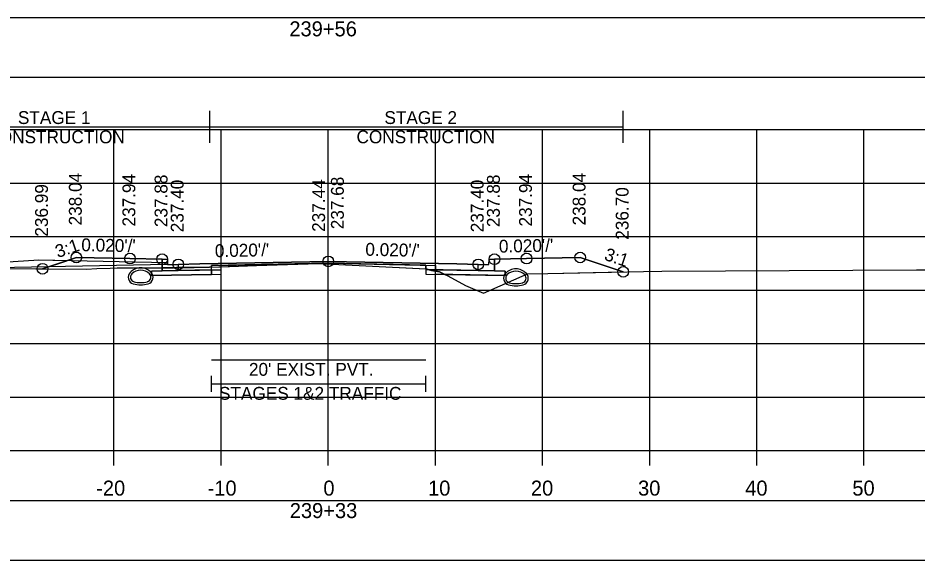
# Model space of a CAD drawing. Extents: x 1369627 to 1374022, y 380035 to 398173.
# Drawn here: x 1372069.6 to 1372153.5, y 389271.1 to 389321.7 of the extents above; entities that cross this region are included whole.
import ezdxf

# ---------------------------------------------------------------- set-up
doc = ezdxf.new("R2010")
doc.units = 0
for name, color, linetype in [('Default', 7, 'Continuous'), ('R_Alt Surface', 7, 'Continuous'), ('R_Axis', 7, 'Continuous'), ('R_Axis Annot', 7, 'Continuous'), ('R_Drive', 7, 'Continuous'), ('R_Exist Surface', 7, 'Continuous'), ('R_Fin Surface', 7, 'Continuous'), ('R_Grid', 7, 'Continuous'), ('R_MOT', 7, 'Continuous'), ('R_No Plot', 7, 'Continuous'), ('R_Xsect Elev', 7, 'Continuous'), ('R_Xsect Slope', 7, 'Continuous'), ('T_Vehicle Path Lt Minor', 7, 'Continuous'), ('T_Vehicle Path Rt', 7, 'Continuous')]:
    doc.layers.add(name, color=color, linetype=linetype)

msp = doc.modelspace()

# ---------------------------------------------------------------- linework, layer by layer
at = {"layer": 'Default'}
for p, q in [((1372087.622, 389286.776), (1372087.622, 389288.276)), ((1372107.622, 389286.776), (1372107.622, 389288.276)), ((1372087.622, 389287.526), (1372107.622, 389287.526))]:
    msp.add_line(p, q, dxfattribs=at)
for points in [[(1371948.53, 389316.187), (1372248.53, 389316.187), (1372248.53, 389321.709), (1371948.53, 389321.709)], [(1372083.02, 389299.172), (1372083.52, 389299.172), (1372083.53, 389298.672), (1372084.53, 389298.692), (1372084.53, 389298.106), (1372083.03, 389298.076)], [(1372113.53, 389298.672), (1372113.54, 389299.172), (1372114.04, 389299.172), (1372114.03, 389298.076), (1372112.53, 389298.106), (1372112.53, 389298.692)], [(1371948.53, 389271.074), (1372248.53, 389271.074), (1372248.53, 389276.596), (1371948.53, 389276.596)]]:
    msp.add_lwpolyline(points, close=True, dxfattribs=at)
at = {"layer": 'R_Alt Surface'}
msp.add_lwpolyline([(1372083.03, 389299.173), (1372083.03, 389298.076), (1372084.53, 389298.106), (1372087.622, 389298.167), (1372087.622, 389298.584), (1372098.53, 389298.802), (1372107.622, 389298.62), (1372107.622, 389298.204), (1372112.53, 389298.106), (1372114.03, 389298.076), (1372114.031, 389299.173)], dxfattribs=at)
for points in [[(1372082.03, 389298.056), (1372083.03, 389298.076), (1372084.53, 389298.106), (1372087.622, 389298.167), (1372087.622, 389297.751), (1372082.03, 389297.639)], [(1372115.03, 389298.056), (1372114.03, 389298.076), (1372112.53, 389298.106), (1372107.622, 389298.204), (1372107.622, 389297.787), (1372115.03, 389297.639)]]:
    msp.add_lwpolyline(points, close=True, dxfattribs=at)
at = {"layer": 'R_Axis'}
for p, q in [((1371948.53, 389281.293), (1372248.53, 389281.293)), ((1372078.53, 389279.893), (1372078.53, 389281.293)), ((1372088.53, 389279.893), (1372088.53, 389281.293)), ((1372098.53, 389279.893), (1372098.53, 389281.293)), ((1372108.53, 389279.893), (1372108.53, 389281.293)), ((1372118.53, 389279.893), (1372118.53, 389281.293)), ((1372128.53, 389279.893), (1372128.53, 389281.293)), ((1372138.53, 389279.893), (1372138.53, 389281.293)), ((1372148.53, 389279.893), (1372148.53, 389281.293))]:
    msp.add_line(p, q, dxfattribs=at)
at = {"layer": 'R_Drive'}
for p, q in [((1372071.529, 389299.082), (1372058.531, 389298.304)), ((1372083.526, 389298.842), (1372071.529, 389299.082)), ((1372083.53, 389298.672), (1372083.526, 389298.842))]:
    msp.add_line(p, q, dxfattribs=at)
for centre, radius, start, end in [((1372081.02, 389297.009), 1.354, 43.64848, 136.35152), ((1372081.02, 389297.009), 1.146, 43.64848, 136.35152), ((1372116.04, 389296.914), 1.354, 43.64848, 136.35152), ((1372080.507, 389297.498), 0.646, 136.35152, 253.95293), ((1372080.507, 389297.498), 0.438, 136.35152, 253.95293), ((1372081.532, 389297.498), 0.438, 286.04707, 43.64848), ((1372081.532, 389297.498), 0.646, 286.04707, 43.64848), ((1372115.527, 389297.403), 0.646, 136.35152, 253.95293), ((1372115.527, 389297.403), 0.438, 136.35152, 253.95293), ((1372116.04, 389296.914), 1.146, 43.64848, 136.35152), ((1372116.552, 389297.403), 0.438, 286.04707, 43.64848), ((1372116.552, 389297.403), 0.646, 286.04707, 43.64848), ((1372081.02, 389299.279), 2.5, 253.95293, 286.04707), ((1372081.02, 389299.279), 2.292, 253.95293, 286.04707), ((1372116.04, 389299.184), 2.5, 253.95293, 286.04707), ((1372116.04, 389299.184), 2.292, 253.95293, 286.04707)]:
    msp.add_arc(centre, radius, start, end, dxfattribs=at)
at = {"layer": 'R_Exist Surface'}
msp.add_lwpolyline([(1372061.771, 389298.34), (1372075.963, 389298.256), (1372076.937, 389298.303), (1372078.173, 389298.345), (1372078.84, 389298.356), (1372079.478, 389298.362), (1372084.038, 389298.384), (1372084.37, 389298.386), (1372085.006, 389298.39), (1372085.297, 389298.392), (1372085.612, 389298.407), (1372086.017, 389298.411), (1372087.452, 389298.43), (1372087.454, 389298.429), (1372091.831, 389298.591), (1372097.622, 389298.77), (1372102.043, 389298.57), (1372107.66, 389298.287), (1372108.158, 389298.134), (1372108.912, 389297.984), (1372109.699, 389297.61), (1372111.349, 389296.721), (1372113.006, 389296.008), (1372116.619, 389297.579), (1372117.15, 389297.821), (1372119.027, 389297.847), (1372127.946, 389298.031), (1372129.65, 389298.048), (1372153.444, 389298.172), (1372161.625, 389298.169)], dxfattribs=at)
at = {"layer": 'R_Fin Surface'}
msp.add_lwpolyline([(1372071.865, 389298.281), (1372075.02, 389299.332), (1372080.02, 389299.232), (1372083.02, 389299.172), (1372083.52, 389299.172), (1372083.53, 389298.672), (1372084.53, 389298.692), (1372086.53, 389298.732), (1372098.53, 389298.972), (1372110.53, 389298.732), (1372112.53, 389298.692), (1372113.53, 389298.672), (1372113.54, 389299.172), (1372114.04, 389299.172), (1372117.04, 389299.232), (1372122.04, 389299.332), (1372126.059, 389297.992)], dxfattribs=at)
at = {"layer": 'R_Grid'}
for p, q in [((1371948.53, 389311.293), (1372248.53, 389311.293)), ((1372078.53, 389281.293), (1372078.53, 389311.293)), ((1372088.53, 389281.293), (1372088.53, 389311.293)), ((1372098.53, 389281.293), (1372098.53, 389311.293)), ((1372108.53, 389281.293), (1372108.53, 389311.293)), ((1372118.53, 389281.293), (1372118.53, 389311.293)), ((1372128.53, 389281.293), (1372128.53, 389311.293)), ((1372138.53, 389281.293), (1372138.53, 389311.293)), ((1372148.53, 389281.293), (1372148.53, 389311.293)), ((1371948.53, 389306.293), (1372248.53, 389306.293)), ((1371948.53, 389301.293), (1372248.53, 389301.293)), ((1371948.53, 389296.293), (1372248.53, 389296.293)), ((1371948.53, 389291.293), (1372248.53, 389291.293)), ((1371948.53, 389286.293), (1372248.53, 389286.293)), ((1371948.53, 389281.293), (1372248.53, 389281.293))]:
    msp.add_line(p, q, dxfattribs=at)
at = {"layer": 'R_MOT'}
for p, q in [((1372087.472, 389310.046), (1372087.472, 389313.046)), ((1372126.059, 389310.046), (1372126.059, 389313.046)), ((1372058.531, 389311.546), (1372126.059, 389311.546))]:
    msp.add_line(p, q, dxfattribs=at)
at = {"layer": 'R_No Plot'}
msp.add_line((1372083.53, 389298.672), (1372065.76, 389298.317), dxfattribs=at)
for points in [[(1372083.02, 389299.172), (1372083.03, 389298.076), (1372084.53, 389298.106), (1372088.53, 389298.186), (1372088.53, 389298.602), (1372098.53, 389298.802), (1372108.53, 389298.602), (1372108.53, 389298.186), (1372112.53, 389298.106), (1372114.03, 389298.076), (1372114.04, 389299.172)], [(1372087.622, 389289.77), (1372107.622, 389289.77)]]:
    msp.add_lwpolyline(points, dxfattribs=at)
for points in [[(1372098.53, 389298.972), (1372086.53, 389298.732), (1372084.53, 389298.692), (1372084.53, 389298.106), (1372088.53, 389298.186), (1372088.53, 389298.602), (1372098.53, 389298.802), (1372108.53, 389298.602), (1372108.53, 389298.186), (1372112.53, 389298.106), (1372112.53, 389298.692), (1372110.53, 389298.732)], [(1372088.53, 389298.186), (1372084.53, 389298.106), (1372083.03, 389298.076), (1372082.03, 389298.056), (1372082.03, 389297.639), (1372088.53, 389297.769)], [(1372108.53, 389298.186), (1372112.53, 389298.106), (1372114.03, 389298.076), (1372115.03, 389298.056), (1372115.03, 389297.639), (1372108.53, 389297.769)]]:
    msp.add_lwpolyline(points, close=True, dxfattribs=at)
for centre in [(1372075.02, 389299.332), (1372122.04, 389299.332), (1372080.02, 389299.232), (1372083.02, 389299.172), (1372084.53, 389298.692), (1372098.53, 389298.972), (1372112.53, 389298.692), (1372114.04, 389299.172), (1372117.04, 389299.232), (1372071.865, 389298.281), (1372126.059, 389297.992)]:
    msp.add_circle(centre, 0.5, dxfattribs=at)
at = {"layer": 'R_Xsect Elev'}
msp.add_line((1372098.53, 389298.729), (1372098.53, 389308.729), dxfattribs=at)
at = {"layer": 'T_Vehicle Path Lt Minor'}
for p, q in [((1372071.529, 389299.082), (1372058.778, 389298.318)), ((1372074.114, 389299.03), (1372071.529, 389299.082)), ((1372071.865, 389298.281), (1372074.114, 389299.03))]:
    msp.add_line(p, q, dxfattribs=at)
msp.add_lwpolyline([(1372058.778, 389298.318), (1372060.56, 389298.31), (1372061.771, 389298.34), (1372071.865, 389298.281)], dxfattribs=at)
at = {"layer": 'T_Vehicle Path Rt'}
for p, q in [((1372083.027, 389298.379), (1372083.02, 389299.172)), ((1372114.04, 389299.172), (1372114.03, 389298.076)), ((1372084.53, 389298.387), (1372084.53, 389298.106)), ((1372087.622, 389298.167), (1372084.53, 389298.106)), ((1372084.53, 389298.106), (1372087.622, 389298.167)), ((1372087.622, 389298.436), (1372087.452, 389298.43)), ((1372087.622, 389298.167), (1372087.622, 389298.436)), ((1372107.622, 389298.289), (1372107.622, 389298.62)), ((1372107.66, 389298.287), (1372107.622, 389298.289)), ((1372107.622, 389298.289), (1372107.622, 389298.204)), ((1372107.952, 389298.197), (1372107.622, 389298.204)), ((1372107.622, 389298.204), (1372107.952, 389298.197)), ((1372107.952, 389298.197), (1372107.66, 389298.287)), ((1372084.53, 389298.106), (1372083.03, 389298.076)), ((1372109.401, 389297.751), (1372109.699, 389297.61))]:
    msp.add_line(p, q, dxfattribs=at)
for points in [[(1372083.02, 389299.172), (1372080.02, 389299.232), (1372075.02, 389299.332), (1372071.865, 389298.281)], [(1372126.059, 389297.992), (1372122.04, 389299.332), (1372117.04, 389299.232), (1372114.04, 389299.172)], [(1372071.865, 389298.281), (1372075.963, 389298.256), (1372076.937, 389298.303), (1372078.173, 389298.345), (1372078.84, 389298.356), (1372079.478, 389298.362), (1372083.027, 389298.379)], [(1372083.03, 389298.076), (1372082.03, 389298.056), (1372082.03, 389297.639), (1372087.622, 389297.751), (1372087.622, 389298.167)], [(1372083.03, 389298.076), (1372084.53, 389298.106), (1372084.53, 389298.387)], [(1372084.53, 389298.387), (1372084.37, 389298.386), (1372084.038, 389298.384), (1372083.03, 389298.379)], [(1372083.03, 389298.379), (1372083.03, 389298.379), (1372083.03, 389298.076)], [(1372087.452, 389298.43), (1372086.017, 389298.411), (1372085.612, 389298.407), (1372085.297, 389298.392), (1372085.006, 389298.39), (1372084.53, 389298.387)], [(1372107.622, 389298.62), (1372098.53, 389298.802), (1372087.622, 389298.584), (1372087.622, 389298.436)], [(1372087.622, 389298.436), (1372091.831, 389298.591), (1372097.622, 389298.77), (1372102.043, 389298.57), (1372107.622, 389298.289)], [(1372107.622, 389298.204), (1372107.622, 389297.787), (1372109.401, 389297.751)], [(1372109.401, 389297.751), (1372108.912, 389297.984), (1372108.158, 389298.134), (1372107.952, 389298.197)], [(1372114.03, 389298.076), (1372115.03, 389298.056), (1372115.03, 389297.639), (1372109.401, 389297.751)], [(1372109.699, 389297.61), (1372111.349, 389296.721), (1372113.006, 389296.008), (1372116.619, 389297.579), (1372117.15, 389297.821), (1372119.027, 389297.847), (1372126.059, 389297.992)]]:
    msp.add_lwpolyline(points, dxfattribs=at)

# ---------------------------------------------------------------- texts
at = {"layer": 'R_Axis Annot'}
for s, height, p in [('239+56', 1.4, (1372094.898, 389319.993)), ("20' EXIST. PVT.", 1.2, (1372091.125, 389288.284)), ('STAGES 1&2 TRAFFIC', 1.2, (1372088.329, 389286.044)), ('-20', 1.4, (1372076.871, 389277.093)), ('-10', 1.4, (1372087.268, 389277.093)), ('0', 1.4, (1372098.072, 389277.093)), ('10', 1.4, (1372107.841, 389277.093)), ('20', 1.4, (1372117.444, 389277.093)), ('30', 1.4, (1372127.444, 389277.093)), ('40', 1.4, (1372137.444, 389277.093)), ('50', 1.4, (1372147.444, 389277.093)), ('239+33', 1.4, (1372094.936, 389274.993))]:
    msp.add_text(s, height=height, dxfattribs=at).set_placement(p)
at = {"layer": 'R_MOT'}
for s, p in [('STAGE 1', (1372069.562, 389311.803)), ('STAGE 2', (1372103.769, 389311.803)), ('CONSTRUCTION', (1372066.619, 389310.003)), ('CONSTRUCTION', (1372101.166, 389310.003))]:
    msp.add_text(s, height=1.2, dxfattribs=at).set_placement(p)
at = {"layer": 'R_Xsect Elev'}
for s, p in [('238.04', (1372075.52, 389302.332)), ('237.94', (1372080.52, 389302.232)), ('237.88', (1372083.52, 389302.172)), ('237.40', (1372085.03, 389301.692)), ('237.44', (1372098.23, 389301.729)), ('237.68', (1372099.981, 389301.972)), ('237.40', (1372113.03, 389301.692)), ('237.88', (1372114.54, 389302.172)), ('237.94', (1372117.54, 389302.232)), ('238.04', (1372122.54, 389302.332)), ('236.99', (1372072.365, 389301.281)), ('236.70', (1372126.559, 389300.992))]:
    msp.add_text(s, height=1.2, rotation=90, dxfattribs=at).set_placement(p)
at = {"layer": 'R_Xsect Slope'}
for s, rotation, p in [('3:1', 18.43323, (1372073.284, 389299.281)), ("0.020'/'", 358.85424, (1372075.47, 389299.923)), ("0.020'/'", 1.14576, (1372087.956, 389299.361)), ("0.020'/'", 358.85424, (1372101.98, 389299.503)), ("0.020'/'", 1.14576, (1372114.466, 389299.781)), ('3:1', 341.56677, (1372124.208, 389299.137))]:
    msp.add_text(s, height=1.2, rotation=rotation, dxfattribs=at).set_placement(p)

doc.saveas('drawing.dxf')
